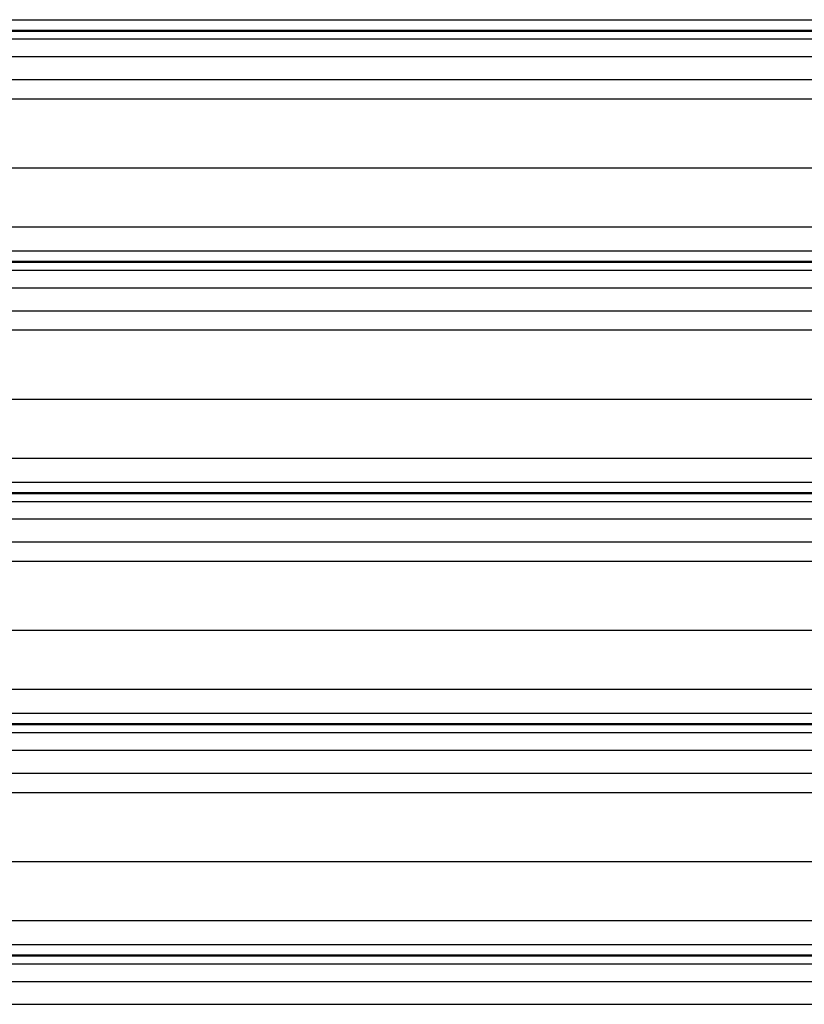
# Model space of a CAD drawing. Header units: inches. Extents: x 170 to 284, y 215 to 248.
# Tile 682 of 1056: x 227.573 to 228.271, y 221.07 to 221.945. Entities that reach past the tile are written whole.
import ezdxf

# ---------------------------------------------------------------- set-up
doc = ezdxf.new("R2010")
doc.units = ezdxf.units.IN
doc.header["$LTSCALE"] = 0.25
doc.header["$MEASUREMENT"] = 0
doc.linetypes.add('CENTER', pattern=[2, 1.25, -0.25, 0.25, -0.25])
doc.layers.add('RH FRONT OF HOOD', color=7, linetype='Continuous')
doc.layers.add('SECTION CUTS', color=6, linetype='CENTER')

msp = doc.modelspace()

# ---------------------------------------------------------------- linework, layer by layer
at = {"layer": 'RH FRONT OF HOOD'}
for p, q in [((227.16361, 221.94472), (231.19593, 221.94472)), ((231.19593, 221.93523), (227.16361, 221.93523)), ((227.16361, 221.93459), (231.19593, 221.93459)), ((227.16361, 221.92757), (231.19593, 221.92757)), ((227.16361, 221.91189), (231.19593, 221.91189)), ((227.16361, 221.8915), (231.19593, 221.8915)), ((227.24016, 221.87443), (231.11938, 221.87443)), ((227.19378, 221.81303), (231.16577, 221.81303)), ((227.16361, 221.76065), (231.19593, 221.76065)), ((227.16361, 221.73927), (231.19593, 221.73927)), ((231.19593, 221.72978), (227.16361, 221.72978)), ((227.16361, 221.72914), (231.19593, 221.72914)), ((227.16361, 221.72213), (231.19593, 221.72213)), ((227.16361, 221.70644), (231.19593, 221.70644)), ((227.16361, 221.68605), (231.19593, 221.68605)), ((227.24016, 221.66898), (231.11938, 221.66898)), ((227.19378, 221.60759), (231.16577, 221.60759)), ((227.16361, 221.5552), (231.19593, 221.5552)), ((227.16361, 221.53382), (231.19593, 221.53382)), ((231.19593, 221.52434), (227.16361, 221.52434)), ((227.16361, 221.5237), (231.19593, 221.5237)), ((227.16361, 221.51668), (231.19593, 221.51668)), ((227.16361, 221.501), (231.19593, 221.501)), ((227.16361, 221.48061), (231.19593, 221.48061)), ((227.24016, 221.46353), (231.11938, 221.46353)), ((227.19378, 221.40214), (231.16577, 221.40214)), ((227.16361, 221.34975), (231.19593, 221.34975)), ((227.16361, 221.32837), (231.19593, 221.32837)), ((231.19593, 221.31889), (227.16361, 221.31889)), ((227.16361, 221.31825), (231.19593, 221.31825)), ((227.16361, 221.31123), (231.19593, 221.31123)), ((227.16361, 221.29555), (231.19593, 221.29555)), ((227.16361, 221.27516), (231.19593, 221.27516)), ((227.24016, 221.25808), (231.11938, 221.25808)), ((227.19378, 221.19669), (231.16577, 221.19669)), ((227.16361, 221.14431), (231.19593, 221.14431)), ((227.16361, 221.12293), (231.19593, 221.12293)), ((231.19593, 221.11344), (227.16361, 221.11344)), ((227.16361, 221.1128), (231.19593, 221.1128)), ((227.16361, 221.10578), (231.19593, 221.10578)), ((227.16361, 221.0901), (231.19593, 221.0901)), ((227.16361, 221.06971), (231.19593, 221.06971))]:
    msp.add_line(p, q, dxfattribs=at)
at = {"layer": 'SECTION CUTS'}
msp.add_line((226.51802, 221.46353), (231.93738, 221.46353), dxfattribs=at)

doc.saveas('drawing.dxf')
